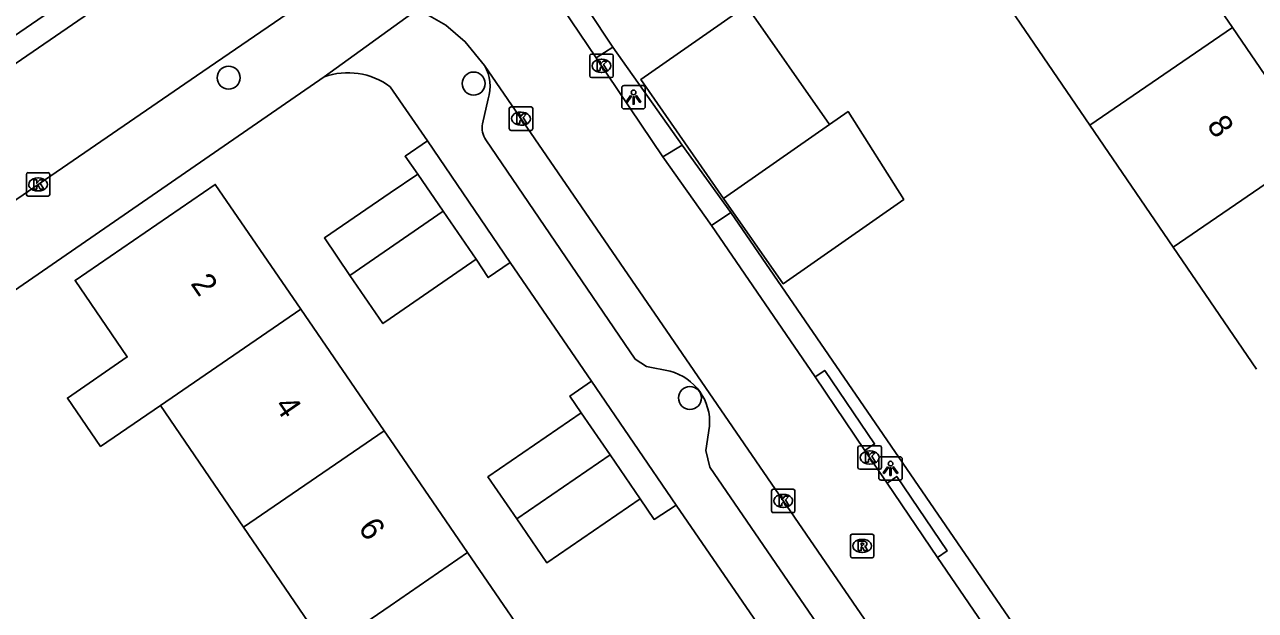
# Model space of a CAD drawing. Extents: x 157466 to 158888, y 383063 to 384677.
# Drawn here: x 158484.4 to 158536.9, y 383760.5 to 383785.5 of the extents above; entities that cross this region are included whole.
import ezdxf

# ---------------------------------------------------------------- set-up
doc = ezdxf.new("R2010")
doc.units = 0
for name, color, linetype in [('IMGEO_Boom', 7, 'Continuous'), ('IMGEO_Kolk', 7, 'Continuous'), ('IMGEO_Lichtpunt', 7, 'Continuous'), ('IMGEO_Pand', 7, 'Continuous'), ('IMGEO_Pand_nummerreeks', 7, 'Continuous'), ('IMGEO_Rijbaan_lokaal_open', 7, 'Continuous'), ('IMGEO_Rioolput', 7, 'Continuous'), ('IMGEO_Voetpad_open', 7, 'Continuous')]:
    doc.layers.add(name, color=color, linetype=linetype)

msp = doc.modelspace()

# ---------------------------------------------------------------- linework, layer by layer
at = {"layer": 'IMGEO_Boom'}
for centre in [(158493.109, 383783.193), (158503.557, 383782.944), (158512.781, 383769.541)]:
    msp.add_circle(centre, 0.489, dxfattribs=at)
at = {"layer": 'IMGEO_Kolk'}
for p, q in [((158508.509, 383783.275), (158508.509, 383784.127)), ((158508.584, 383784.201), (158509.436, 383784.201)), ((158508.997, 383783.981), (158509.022, 383783.981)), ((158509.51, 383784.127), (158509.51, 383783.275)), ((158509.436, 383783.201), (158508.584, 383783.201)), ((158509.02, 383783.421), (158508.995, 383783.421)), ((158505.078, 383781.022), (158505.078, 383781.874)), ((158505.153, 383781.948), (158506.005, 383781.948)), ((158506.079, 383781.874), (158506.079, 383781.022)), ((158505.566, 383781.728), (158505.591, 383781.728)), ((158506.005, 383780.948), (158505.153, 383780.948)), ((158505.589, 383781.168), (158505.564, 383781.168)), ((158484.484, 383778.219), (158484.484, 383779.071)), ((158484.559, 383779.145), (158485.411, 383779.145)), ((158484.972, 383778.925), (158484.997, 383778.925)), ((158485.485, 383779.071), (158485.485, 383778.219)), ((158484.995, 383778.365), (158484.97, 383778.365)), ((158485.411, 383778.145), (158484.559, 383778.145)), ((158519.948, 383766.578), (158519.948, 383767.43)), ((158520.023, 383767.504), (158520.875, 383767.504)), ((158520.436, 383767.284), (158520.461, 383767.284)), ((158520.949, 383767.43), (158520.949, 383766.578)), ((158520.459, 383766.724), (158520.434, 383766.724)), ((158520.875, 383766.504), (158520.023, 383766.504)), ((158516.335, 383765.651), (158517.187, 383765.651)), ((158516.26, 383764.725), (158516.26, 383765.577)), ((158516.748, 383765.431), (158516.773, 383765.431)), ((158517.261, 383765.577), (158517.261, 383764.725)), ((158517.187, 383764.651), (158516.335, 383764.651)), ((158516.771, 383764.871), (158516.746, 383764.871))]:
    msp.add_line(p, q, dxfattribs=at)
for points in [[(158508.509, 383783.275), (158508.509, 383784.127)], [(158508.584, 383784.201), (158509.436, 383784.201)], [(158509.51, 383784.127), (158509.51, 383783.275)], [(158508.83, 383783.901), (158508.953, 383783.901), (158508.953, 383783.75), (158509.083, 383783.901), (158509.247, 383783.901), (158509.101, 383783.75), (158509.254, 383783.501), (158509.102, 383783.501), (158509.017, 383783.665), (158508.953, 383783.598), (158508.953, 383783.501), (158508.83, 383783.501), (158508.83, 383783.901)], [(158509.436, 383783.201), (158508.584, 383783.201)], [(158505.078, 383781.022), (158505.078, 383781.874)], [(158505.153, 383781.948), (158506.005, 383781.948)], [(158506.079, 383781.874), (158506.079, 383781.022)], [(158505.399, 383781.648), (158505.522, 383781.648), (158505.522, 383781.497), (158505.652, 383781.648), (158505.816, 383781.648), (158505.67, 383781.497), (158505.823, 383781.248), (158505.671, 383781.248), (158505.586, 383781.412), (158505.522, 383781.345), (158505.522, 383781.248), (158505.399, 383781.248), (158505.399, 383781.648)], [(158506.005, 383780.948), (158505.153, 383780.948)], [(158484.484, 383778.219), (158484.484, 383779.071)], [(158484.559, 383779.145), (158485.411, 383779.145)], [(158484.805, 383778.845), (158484.928, 383778.845), (158484.928, 383778.694), (158485.058, 383778.845), (158485.222, 383778.845), (158485.076, 383778.694), (158485.229, 383778.445), (158485.077, 383778.445), (158484.992, 383778.609), (158484.928, 383778.542), (158484.928, 383778.445), (158484.805, 383778.445), (158484.805, 383778.845)], [(158485.485, 383779.071), (158485.485, 383778.219)], [(158485.411, 383778.145), (158484.559, 383778.145)], [(158519.948, 383766.578), (158519.948, 383767.43)], [(158520.023, 383767.504), (158520.875, 383767.504)], [(158520.269, 383767.204), (158520.392, 383767.204), (158520.392, 383767.053), (158520.522, 383767.204), (158520.686, 383767.204), (158520.54, 383767.053), (158520.693, 383766.804), (158520.541, 383766.804), (158520.456, 383766.968), (158520.392, 383766.901), (158520.392, 383766.804), (158520.269, 383766.804), (158520.269, 383767.204)], [(158520.949, 383767.43), (158520.949, 383766.578)], [(158520.875, 383766.504), (158520.023, 383766.504)], [(158516.335, 383765.651), (158517.187, 383765.651)], [(158516.26, 383764.725), (158516.26, 383765.577)], [(158516.581, 383765.351), (158516.704, 383765.351), (158516.704, 383765.2), (158516.834, 383765.351), (158516.998, 383765.351), (158516.852, 383765.2), (158517.005, 383764.951), (158516.853, 383764.951), (158516.768, 383765.115), (158516.704, 383765.048), (158516.704, 383764.951), (158516.581, 383764.951), (158516.581, 383765.351)], [(158517.261, 383765.577), (158517.261, 383764.725)], [(158517.187, 383764.651), (158516.335, 383764.651)]]:
    msp.add_lwpolyline(points, dxfattribs=at)
for centre, start, end in [((158508.586, 383784.125), 91.552, 178.448), ((158508.586, 383784.125), 91.552, 178.448), ((158509.434, 383784.125), 1.552, 88.448), ((158509.434, 383784.125), 1.552, 88.448), ((158508.586, 383783.277), 181.552, 268.448), ((158508.586, 383783.277), 181.552, 268.448), ((158509.434, 383783.277), 271.552, 358.448), ((158509.434, 383783.277), 271.552, 358.448), ((158505.155, 383781.872), 91.552, 178.448), ((158505.155, 383781.872), 91.552, 178.448), ((158506.003, 383781.872), 1.552, 88.448), ((158506.003, 383781.872), 1.552, 88.448), ((158505.155, 383781.024), 181.552, 268.448), ((158505.155, 383781.024), 181.552, 268.448), ((158506.003, 383781.024), 271.552, 358.448), ((158506.003, 383781.024), 271.552, 358.448), ((158484.561, 383779.069), 91.552, 178.448), ((158484.561, 383779.069), 91.552, 178.448), ((158485.409, 383779.069), 1.552, 88.448), ((158485.409, 383779.069), 1.552, 88.448), ((158484.561, 383778.221), 181.552, 268.448), ((158484.561, 383778.221), 181.552, 268.448), ((158485.409, 383778.221), 271.552, 358.448), ((158485.409, 383778.221), 271.552, 358.448), ((158520.025, 383767.428), 91.552, 178.448), ((158520.025, 383767.428), 91.552, 178.448), ((158520.873, 383767.428), 1.552, 88.448), ((158520.873, 383767.428), 1.552, 88.448), ((158520.025, 383766.58), 181.552, 268.448), ((158520.025, 383766.58), 181.552, 268.448), ((158520.873, 383766.58), 271.552, 358.448), ((158520.873, 383766.58), 271.552, 358.448), ((158516.337, 383765.575), 91.552, 178.448), ((158516.337, 383765.575), 91.552, 178.448), ((158517.185, 383765.575), 1.552, 88.448), ((158517.185, 383765.575), 1.552, 88.448), ((158516.337, 383764.727), 181.552, 268.448), ((158516.337, 383764.727), 181.552, 268.448), ((158517.185, 383764.727), 271.552, 358.448), ((158517.185, 383764.727), 271.552, 358.448)]:
    msp.add_arc(centre, 0.0765, start, end, dxfattribs=at)
for centre, major_axis, ratio, start_param, end_param in [((158508.996, 383783.701), (-0.387, 0.002), 0.722429, 4.712389, 7.853982), ((158509.021, 383783.701), (-0.39, 0.002), 0.717154, 1.570796, 4.712389), ((158505.565, 383781.448), (-0.387, 0.002), 0.722429, 4.712389, 7.853982), ((158505.59, 383781.448), (-0.39, 0.002), 0.717154, 1.570796, 4.712389), ((158484.971, 383778.645), (-0.387, 0.002), 0.722429, 4.712389, 7.853982), ((158484.996, 383778.645), (-0.39, 0.002), 0.717154, 1.570796, 4.712389), ((158520.435, 383767.004), (-0.387, 0.002), 0.722429, 4.712389, 7.853982), ((158520.46, 383767.004), (-0.39, 0.002), 0.717154, 1.570796, 4.712389), ((158516.747, 383765.151), (-0.387, 0.002), 0.722429, 4.712389, 7.853982), ((158516.772, 383765.151), (-0.39, 0.002), 0.717154, 1.570796, 4.712389)]:
    msp.add_ellipse(centre, major_axis=major_axis, ratio=ratio, start_param=start_param, end_param=end_param, dxfattribs=at)
at = {"layer": 'IMGEO_Lichtpunt'}
for p, q in [((158509.878, 383782.767), (158509.878, 383781.96)), ((158509.878, 383782.767), (158509.878, 383781.96)), ((158510.78, 383782.862), (158509.972, 383782.862)), ((158510.78, 383782.862), (158509.972, 383782.862)), ((158510.874, 383781.96), (158510.874, 383782.767)), ((158510.874, 383781.96), (158510.874, 383782.767)), ((158509.972, 383781.866), (158510.78, 383781.866)), ((158509.972, 383781.866), (158510.78, 383781.866)), ((158520.837, 383766.942), (158520.837, 383766.135)), ((158520.837, 383766.942), (158520.837, 383766.135)), ((158521.739, 383767.037), (158520.931, 383767.037)), ((158521.739, 383767.037), (158520.931, 383767.037)), ((158521.833, 383766.135), (158521.833, 383766.942)), ((158521.833, 383766.135), (158521.833, 383766.942)), ((158520.931, 383766.041), (158521.739, 383766.041)), ((158520.931, 383766.041), (158521.739, 383766.041))]:
    msp.add_line(p, q, dxfattribs=at)
for points in [[(158510.252, 383782.431), (158510.291, 383782.403), (158510.103, 383782.141), (158510.065, 383782.168), (158510.252, 383782.431)], [(158510.464, 383782.403), (158510.502, 383782.43), (158510.689, 383782.168), (158510.65, 383782.14), (158510.464, 383782.403)], [(158510.354, 383782.383), (158510.401, 383782.383), (158510.401, 383782.061), (158510.354, 383782.061), (158510.354, 383782.383)], [(158521.211, 383766.606), (158521.25, 383766.578), (158521.062, 383766.316), (158521.024, 383766.343), (158521.211, 383766.606)], [(158521.313, 383766.558), (158521.36, 383766.558), (158521.36, 383766.236), (158521.313, 383766.236), (158521.313, 383766.558)], [(158521.423, 383766.578), (158521.461, 383766.605), (158521.648, 383766.343), (158521.609, 383766.315), (158521.423, 383766.578)]]:
    msp.add_lwpolyline(points, dxfattribs=at)
for centre in [(158510.377, 383782.565), (158521.336, 383766.74)]:
    msp.add_circle(centre, 0.0994, dxfattribs=at)
for centre, start, end in [((158509.972, 383782.767), 90, 180), ((158509.972, 383782.767), 90, 180), ((158510.78, 383782.767), 0, 90), ((158510.78, 383782.767), 0, 90), ((158509.972, 383781.96), 180, 270), ((158509.972, 383781.96), 180, 270), ((158510.78, 383781.96), 270, 0), ((158510.78, 383781.96), 270, 360), ((158520.931, 383766.942), 90, 180), ((158520.931, 383766.942), 90, 180), ((158521.739, 383766.942), 0, 90), ((158521.739, 383766.942), 0, 90), ((158520.931, 383766.135), 180, 270), ((158520.931, 383766.135), 180, 270), ((158521.739, 383766.135), 270, 0), ((158521.739, 383766.135), 270, 360)]:
    msp.add_arc(centre, 0.0946, start, end, dxfattribs=at)
at = {"layer": 'IMGEO_Pand'}
for points in [[(158535.919, 383785.328), (158532.364, 383790.527)], [(158518.729, 383781.196), (158515.193, 383786.26), (158510.684, 383783.111), (158514.22, 383778.047)], [(158526.278, 383786.365), (158529.834, 383781.167)], [(158535.919, 383785.328), (158529.834, 383781.167)], [(158539.475, 383780.129), (158535.919, 383785.328)], [(158514.22, 383778.047), (158516.758, 383774.413), (158521.898, 383778.003), (158519.525, 383781.752), (158518.729, 383781.196)], [(158518.729, 383781.196), (158514.22, 383778.047)], [(158529.834, 383781.167), (158533.39, 383775.969)], [(158539.475, 383780.129), (158533.39, 383775.969)], [(158501.174, 383779.086), (158500, 383778.282), (158497.196, 383776.362), (158498.284, 383774.768)], [(158502.263, 383777.497), (158501.174, 383779.086)], [(158496.185, 383773.329), (158492.54, 383778.647), (158486.559, 383774.549), (158488.786, 383771.291), (158486.232, 383769.538), (158487.647, 383767.474), (158490.199, 383769.224)], [(158502.263, 383777.497), (158498.284, 383774.768)], [(158503.659, 383775.46), (158502.263, 383777.497)], [(158533.39, 383775.969), (158536.946, 383770.771)], [(158498.284, 383774.768), (158499.688, 383772.712), (158500, 383772.928), (158503.659, 383775.46)], [(158496.185, 383773.329), (158490.199, 383769.224)], [(158499.743, 383768.138), (158496.185, 383773.329)], [(158490.199, 383769.224), (158493.75, 383764.029)], [(158508.149, 383768.908), (158504.167, 383766.178), (158505.396, 383764.384)], [(158509.378, 383767.114), (158508.149, 383768.908)], [(158493.75, 383764.029), (158499.743, 383768.138)], [(158503.302, 383762.948), (158500, 383767.764), (158499.743, 383768.138)], [(158505.396, 383764.384), (158509.378, 383767.114)], [(158510.665, 383765.236), (158509.378, 383767.114)], [(158505.396, 383764.384), (158506.683, 383762.507), (158510.665, 383765.236)], [(158493.75, 383764.029), (158497.302, 383758.833)], [(158497.302, 383758.833), (158500, 383760.684), (158503.302, 383762.948)], [(158503.302, 383762.948), (158506.861, 383757.758)]]:
    msp.add_lwpolyline(points, dxfattribs=at)
at = {"layer": 'IMGEO_Rijbaan_lokaal_open'}
for points in [[(158410.44, 383733.379), (158434.699, 383750), (158477.244, 383779.149), (158500, 383794.766), (158526.9, 383813.228)], [(158508.778, 383784.043), (158506.682, 383787.171)], [(158504.026, 383783.713), (158503.204, 383784.728), (158502.374, 383785.438), (158501.172, 383786.122)], [(158495.606, 383785.914), (158491.739, 383783.275), (158478.351, 383774.1), (158475.338, 383772.035), (158472.547, 383770.116)], [(158511.624, 383779.819), (158508.778, 383784.043)], [(158504.026, 383783.713), (158527.158, 383750), (158552.353, 383713.281), (158553.127, 383712.058)], [(158513.703, 383776.889), (158511.624, 383779.819)], [(158513.703, 383776.889), (158518.116, 383770.436)], [(158520.245, 383767.303), (158518.116, 383770.436)], [(158520.245, 383767.303), (158521.187, 383765.914)], [(158523.337, 383762.742), (158521.187, 383765.914)], [(158523.337, 383762.742), (158529.63, 383753.531), (158532.912, 383748.723), (158546.743, 383728.518), (158550.165, 383723.561), (158557.271, 383713.187)]]:
    msp.add_lwpolyline(points, dxfattribs=at)
at = {"layer": 'IMGEO_Rioolput'}
for p, q in [((158519.626, 383762.806), (158519.626, 383763.658)), ((158519.701, 383763.732), (158520.553, 383763.732)), ((158520.114, 383763.512), (158520.139, 383763.512)), ((158520.627, 383763.658), (158520.627, 383762.806)), ((158520.553, 383762.732), (158519.701, 383762.732)), ((158520.137, 383762.952), (158520.112, 383762.952))]:
    msp.add_line(p, q, dxfattribs=at)
for points in [[(158519.626, 383762.806), (158519.626, 383763.658)], [(158519.701, 383763.732), (158520.553, 383763.732)], [(158520.627, 383763.658), (158520.627, 383762.806)], [(158520.215, 383763.43), (158519.963, 383763.432), (158519.963, 383763.032)], [(158519.963, 383763.032), (158520.087, 383763.032), (158520.087, 383763.194), (158520.098, 383763.194)], [(158520.141, 383763.351), (158520.087, 383763.351), (158520.087, 383763.27)], [(158520.087, 383763.27), (158520.139, 383763.27)], [(158520.145, 383763.165), (158520.216, 383763.032), (158520.356, 383763.032), (158520.291, 383763.158)], [(158520.553, 383762.732), (158519.701, 383762.732)]]:
    msp.add_lwpolyline(points, dxfattribs=at)
for centre, radius, start, end in [((158519.703, 383763.656), 0.0765, 91.552, 178.448), ((158519.703, 383763.656), 0.0765, 91.552, 178.448), ((158520.551, 383763.656), 0.0765, 1.552, 88.448), ((158520.551, 383763.656), 0.0765, 1.552, 88.448), ((158520.097, 383763.141), 0.0533, 26.0293, 88.6989), ((158520.123, 383763.459), 0.19, 274.7715, 282.9687), ((158520.147, 383763.255), 0.0964, 77.0061, 93.1865), ((158520.161, 383763.312), 0.0378, 276.6634, 79.6772), ((158520.214, 383763.32), 0.109, 350.3612, 89.416), ((158520.212, 383763.32), 0.112, 277.5842, 350.9817), ((158520.196, 383763.105), 0.108, 29.5134, 73.7905), ((158519.703, 383762.808), 0.0765, 181.552, 268.448), ((158519.703, 383762.808), 0.0765, 181.552, 268.448), ((158520.551, 383762.808), 0.0765, 271.552, 358.448), ((158520.551, 383762.808), 0.0765, 271.552, 358.448)]:
    msp.add_arc(centre, radius, start, end, dxfattribs=at)
for centre, major_axis, ratio, start_param, end_param in [((158520.113, 383763.232), (-0.387, 0.002), 0.722429, 4.712389, 7.853982), ((158520.138, 383763.232), (-0.39, 0.002), 0.717154, 1.570796, 4.712389)]:
    msp.add_ellipse(centre, major_axis=major_axis, ratio=ratio, start_param=start_param, end_param=end_param, dxfattribs=at)
at = {"layer": 'IMGEO_Voetpad_open'}
for points in [[(158409.821, 383734.195), (158432.893, 383750), (158500, 383795.97), (158526.324, 383814.002)], [(158509.489, 383784.5), (158507.39, 383787.672)], [(158501.172, 383786.122), (158497.178, 383783.227)], [(158508.778, 383784.043), (158509.489, 383784.5)], [(158512.453, 383780.316), (158509.489, 383784.5)], [(158475.804, 383768.493), (158497.178, 383783.227)], [(158500, 383782.809), (158501.587, 383780.498)], [(158503.943, 383781.227), (158504.172, 383782.29)], [(158501.587, 383780.498), (158500.634, 383779.844), (158501.174, 383779.086)], [(158501.587, 383780.498), (158505.111, 383775.309)], [(158511.933, 383770.678), (158510.933, 383770.882), (158510.45, 383771.2), (158504.077, 383780.539)], [(158512.453, 383780.316), (158511.624, 383779.819)], [(158514.526, 383777.448), (158512.453, 383780.316)], [(158514.526, 383777.448), (158513.703, 383776.889)], [(158557.601, 383714.681), (158533.363, 383750), (158514.526, 383777.448)], [(158503.659, 383775.46), (158504.182, 383774.671), (158505.111, 383775.309)], [(158505.111, 383775.309), (158508.586, 383770.252)], [(158518.116, 383770.436), (158518.529, 383770.717), (158520.658, 383767.584), (158520.245, 383767.303)], [(158508.586, 383770.252), (158507.664, 383769.619), (158508.149, 383768.908)], [(158508.586, 383770.252), (158512.2, 383764.968)], [(158524.512, 383750.707), (158513.636, 383766.591), (158513.461, 383767.299), (158513.615, 383768.333)], [(158521.187, 383765.914), (158521.601, 383766.195), (158523.75, 383763.022), (158523.337, 383762.742)], [(158510.665, 383765.236), (158511.256, 383764.364), (158512.2, 383764.968)], [(158512.2, 383764.968), (158515.667, 383759.921)]]:
    msp.add_lwpolyline(points, dxfattribs=at)
for centre, radius, start, end in [((158502.498, 383782.837), 1.761, 341.894, 29.8221), ((158498.197, 383780.374), 3.03, 53.4861, 109.6629), ((158504.807, 383781.038), 0.885, 167.6874, 214.3553), ((158511.386, 383768.51), 2.236, 355.4657, 75.8358)]:
    msp.add_arc(centre, radius, start, end, dxfattribs=at)

# ---------------------------------------------------------------- texts
at = {"layer": 'IMGEO_Pand_nummerreeks'}
for s, rotation, p in [('8', 304.3653, (158534.795, 383781.162)), ('2', 304.4368, (158491.464, 383774.417)), ('4', 304.4368, (158495.036, 383769.207)), ('6', 304.4368, (158498.607, 383763.999))]:
    msp.add_text(s, height=1, rotation=rotation, dxfattribs=at).set_placement(p)

doc.saveas('drawing.dxf')
